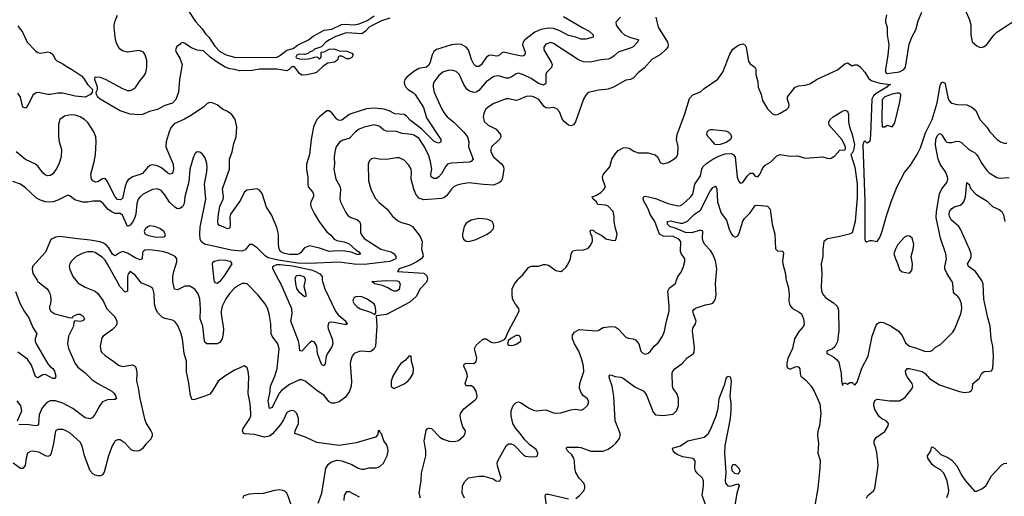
# Model space of a CAD drawing. Header units: inches. Extents: x 2001573 to 2220545, y 644482 to 846830.
# Tile 579 of 656: x 2129244 to 2137150, y 808265 to 812091. Entities that reach past the tile are written whole.
import ezdxf

# ---------------------------------------------------------------- set-up
doc = ezdxf.new("R2010")
doc.units = ezdxf.units.IN
doc.header["$MEASUREMENT"] = 0
for name, color, linetype in [('C1820', 7, 'Continuous'), ('C1821', 7, 'Continuous'), ('C1830', 7, 'Continuous'), ('C1831', 7, 'Continuous')]:
    doc.layers.add(name, color=color, linetype=linetype)

msp = doc.modelspace()

# ---------------------------------------------------------------- linework, layer by layer
at = {"layer": 'C1820', "color": 5}
for points, elevation in [([(2129384, 810000), (2129390.3, 809990), (2129463.7, 809930), (2129477.4, 809910), (2129487.2, 809887.2), (2129494, 809850), (2129491.5, 809808.5), (2129483.1, 809790), (2129483.1, 809770), (2129492.7, 809750), (2129526.8, 809730), (2129650, 809697.6), (2129670, 809701), (2129674.5, 809710), (2129710, 809726.3), (2129730, 809726.3), (2129753.1, 809710), (2129764.4, 809690), (2129750, 809674), (2129728.4, 809668.5), (2129687.5, 809672.5), (2129678, 809662), (2129676.5, 809630), (2129634.9, 809550), (2129629, 809490), (2129635.8, 809450), (2129690, 809330.4), (2129710, 809300.3), (2129770, 809255.6), (2129823.6, 809203.6), (2129870.3, 809170), (2129983.7, 809110), (2130000, 809091.8)], 360), ([(2129693.8, 810000), (2129710, 809979.3), (2129770, 809942.4), (2129850, 809910.4), (2129870, 809893), (2129912.8, 809832.8), (2129944, 809770), (2130000, 809713.2)], 380), ([(2129211.3, 809910), (2129246.7, 809810), (2129278.6, 809750), (2129316.5, 809696.5), (2129350, 809619.6), (2129380.4, 809570), (2129369.1, 809530), (2129369.3, 809510), (2129376.8, 809490), (2129469.2, 809329.2), (2129487.5, 809307.5), (2129510.1, 809290.1), (2129523.2, 809270), (2129534.2, 809230), (2129528.5, 809211.5), (2129510, 809211.1), (2129450, 809242), (2129430, 809239.2), (2129390, 809216.3), (2129370, 809227.8), (2129338.3, 809318.3), (2129306.7, 809366.7), (2129230, 809422.8)], 340), ([(2130000, 809614), (2129990, 809603.1), (2129913.4, 809550), (2129904.2, 809535.8), (2129889.2, 809470.8), (2129895.3, 809435.3), (2129901.8, 809421.8), (2129930, 809394), (2129992.9, 809352.9), (2130000, 809347.1)], 380), ([(2129227.4, 808870), (2129260.5, 808950), (2129252.7, 808990), (2129224.1, 809030)], 360), ([(2130000, 809041.7), (2129950, 809040.4), (2129910, 809022.6), (2129887.2, 808992.8), (2129843.9, 808916.1), (2129825.1, 808894.9), (2129810, 808887), (2129770, 808895.5), (2129669.7, 808970), (2129590, 809012.7), (2129530, 809032), (2129489.4, 809030.6), (2129462.6, 809017.4), (2129425, 808975), (2129401.3, 808918.7), (2129395.2, 808844.8), (2129386.5, 808833.5), (2129370, 808829.8), (2129302.1, 808842.1), (2129237.4, 808837.4)], 360), ([(2130000, 808692.2), (2129987, 808670), (2129958, 808590), (2129921.8, 808458.2), (2129910, 808438.4), (2129891.7, 808428.3), (2129870, 808428), (2129850, 808434), (2129830, 808445.3), (2129810, 808469.7), (2129763.7, 808590), (2129745.7, 808670), (2129730, 808698.3), (2129650, 808771.2), (2129612.6, 808792.6), (2129590, 808799.8), (2129550, 808801.7), (2129530.3, 808789.8), (2129516, 808690), (2129496.1, 808610), (2129487.3, 808592.7), (2129470, 808585.3), (2129450, 808590.9), (2129398.6, 808618.6), (2129350, 808626.2), (2129330, 808625.1), (2129307.3, 808610), (2129295.5, 808570), (2129287.6, 808512.4), (2129270, 808486.8), (2129250, 808488), (2129190.4, 808530.4)], 380)]:
    msp.add_lwpolyline(points, dxfattribs=dict(at, elevation=elevation))
at = {"layer": 'C1821', "color": 5}
for points, elevation in [([(2129230, 812042.8), (2129266, 811990), (2129304.9, 811910), (2129370, 811842), (2129390, 811828.8), (2129410, 811822.6), (2129470, 811833.7), (2129490, 811828.5), (2129510, 811810.4), (2129531.1, 811771.1), (2129541.5, 811761.5), (2129590, 811737.2), (2129616.5, 811716.5), (2129668.8, 811688.8), (2129741, 811641), (2129759.3, 811619.3), (2129787.8, 811570), (2129829.6, 811530), (2129827.1, 811510), (2129811.6, 811490), (2129770, 811469.9), (2129690, 811476.5), (2129590, 811501.9), (2129550, 811501.7), (2129492.4, 811490), (2129470, 811489.7), (2129393.5, 811506.5), (2129375.5, 811504.5), (2129350, 811484), (2129310, 811403.1), (2129290, 811379.8), (2129270, 811389.7), (2129251.1, 811470), (2129230, 811499.8)], 280), ([(2130000, 811389), (2129890, 811452), (2129871.4, 811470), (2129861.4, 811490), (2129858, 811510), (2129867.4, 811530), (2129869.8, 811550), (2129847.6, 811610), (2129850, 811632.2), (2129890, 811628.9), (2129930, 811614.3), (2130000, 811575.7)], 280), ([(2130000, 810688.5), (2129950, 810792.3), (2129930, 810816.4), (2129910, 810813.1), (2129870.9, 810789.1), (2129853.3, 810786.7), (2129830, 810796.8), (2129819.8, 810810), (2129814.3, 810850), (2129841.6, 810950), (2129851.5, 811008.5), (2129857.6, 811110), (2129855, 811150), (2129839.2, 811190), (2129790, 811266.9), (2129765.2, 811290), (2129730, 811311.6), (2129690, 811325), (2129650, 811328.3), (2129603.3, 811316.7), (2129565.2, 811290), (2129556.1, 811250), (2129556.1, 811150), (2129561.7, 811110), (2129580.8, 811050), (2129577.9, 810990), (2129561.3, 810938.7), (2129541.3, 810898.7), (2129510, 810854.3), (2129490, 810841), (2129470, 810837.7), (2129450, 810844), (2129430, 810862.6), (2129391.9, 810911.9), (2129370.5, 810930.5), (2129290, 810969.8), (2129216.3, 811030)], 320), ([(2130000, 810539.7), (2129985.4, 810545.4), (2129952.8, 810570), (2129915.1, 810615.1), (2129890, 810634.9), (2129830, 810634.8), (2129790, 810625), (2129750, 810627.3), (2129685.6, 810645.6), (2129650, 810675.1), (2129630, 810682.6), (2129550, 810642.3), (2129511.3, 810628.7), (2129485.4, 810625.4), (2129450, 810629.8), (2129410, 810641.2), (2129378.7, 810658.7), (2129290, 810742.3), (2129250, 810769.7), (2129190, 810791.1)], 340), ([(2130000, 810201.4), (2129990, 810208.8), (2129959, 810259), (2129939.9, 810279.9), (2129917.1, 810297.1), (2129890, 810306.7), (2129810, 810322.3), (2129686.2, 810333.8), (2129570, 810350.6), (2129530, 810344.7), (2129493.9, 810326.1), (2129450, 810224.7), (2129347.9, 810110), (2129343.2, 810090), (2129350, 810054), (2129384, 810000)], 360), ([(2130000, 810036.7), (2129950, 810127), (2129930, 810159.8), (2129910, 810181.7), (2129850, 810222), (2129830, 810228.2), (2129790, 810228.2), (2129750, 810215.4), (2129697.1, 810190), (2129657.6, 810150), (2129645.7, 810130), (2129641.1, 810110), (2129645.7, 810085.7), (2129670.4, 810030), (2129693.8, 810000)], 380)]:
    msp.add_lwpolyline(points, dxfattribs=dict(at, elevation=elevation))
at = {"layer": 'C1830', "color": 5}
for points, elevation in [([(2130109.8, 810000), (2130108.8, 809911.2), (2130090, 809902.4), (2130048.8, 809948.8), (2130020.4, 810000)], 380), ([(2131640.5, 808210), (2131669.7, 808290), (2131702.2, 808490), (2131720, 808520), (2131741.5, 808538.5), (2131790, 808553.7), (2131830, 808550.4), (2131910, 808519.3), (2131961, 808490), (2131990, 808482.4), (2132010, 808483.1), (2132050, 808494), (2132110, 808494.6), (2132136.2, 808503.8), (2132164.2, 808530), (2132195.8, 808590), (2132202.4, 808630), (2132200.7, 808650), (2132190, 808682), (2132169, 808710), (2132150, 808766), (2132138, 808778), (2132133.2, 808793.2), (2132122, 808790), (2132119.6, 808760.4), (2132101, 808739), (2131946.4, 808693.6), (2131810, 808671.8), (2131630, 808697.3), (2131539.9, 808739.9), (2131452.7, 808770), (2131455.1, 808790), (2131483, 808850), (2131483.6, 808890), (2131469.4, 808930), (2131450, 808949.4), (2131430, 808953.6), (2131410, 808949.4), (2131390, 808937), (2131362.6, 808877.4), (2131338.7, 808841.3), (2131273.7, 808766.3), (2131250, 808746.6), (2131210, 808738.7), (2131130, 808760.3), (2131050, 808765.8), (2131040.5, 808770), (2131033.6, 808790), (2131037.3, 808810), (2131090.8, 808890), (2131099.3, 808910), (2131100.9, 808930), (2131094.2, 809010), (2131077.2, 809090), (2131083.3, 809223.3), (2131078, 809270), (2131070, 809295.3), (2131050, 809313.2), (2130970, 809276.2), (2130890.6, 809230), (2130837.1, 809190), (2130790, 809109.5), (2130770, 809084.7), (2130731.8, 809068.2), (2130650, 809042), (2130630, 809039.5), (2130614.2, 809074.2), (2130600.3, 809190), (2130584, 809264), (2130582.2, 809350), (2130565.3, 809410), (2130550.8, 809530), (2130536.9, 809576.9), (2130514.8, 809634.8), (2130490, 809667.3), (2130470, 809678.7), (2130410, 809690.9), (2130390, 809700.9), (2130350, 809741.1), (2130335.7, 809770), (2130326.4, 809806.4), (2130324.5, 809890), (2130311.8, 809931.8), (2130289.8, 809949.8), (2130219.5, 809979.5), (2130202.9, 810000)], 380), ([(2132515.8, 810000), (2132510, 809983.2), (2132460.7, 809930), (2132428.4, 809870), (2132376.6, 809823.4), (2132190, 809723.9), (2132105.4, 809714.6), (2132112, 809632), (2132100.7, 809470), (2132091.5, 809448.5), (2132070, 809429.8), (2132050, 809424.5), (2131990, 809430.9), (2131970, 809428.3), (2131930.6, 809410), (2131914.9, 809390), (2131902.3, 809357.7), (2131897.4, 809330), (2131908.6, 809190), (2131905.9, 809150), (2131891.6, 809108.4), (2131858.8, 809061.2), (2131810, 809022.5), (2131772.5, 809012.5), (2131750, 809012.9), (2131730, 809024), (2131690, 809073.7), (2131630, 809113.3), (2131535.8, 809190), (2131510, 809199.3), (2131490, 809198.9), (2131410, 809163), (2131345.5, 809114.5), (2131327.3, 809092.7), (2131270, 808976.9), (2131250, 808969.5), (2131239.2, 809030), (2131251.6, 809090), (2131257.9, 809150), (2131293.1, 809230), (2131312.2, 809290), (2131328.5, 809448.5), (2131317.7, 809490), (2131271.2, 809550), (2131264.4, 809570), (2131259.2, 809650), (2131247.4, 809730), (2131234.1, 809774.1), (2131213, 809813), (2131159.6, 809879.6), (2131070, 809969.6), (2131050, 809974.3), (2131030, 809972.6), (2131001.8, 809958.2), (2130970, 809935.1), (2130930, 809895.3), (2130898.3, 809850), (2130869.5, 809790), (2130861.1, 809750), (2130862.1, 809730), (2130881.4, 809610), (2130878.9, 809570), (2130870, 809529.6), (2130850, 809498.9), (2130830, 809489.7), (2130747.6, 809487.6), (2130730, 809501.2), (2130726.9, 809510), (2130715.3, 809630), (2130692.7, 809690), (2130695.8, 809770), (2130690.9, 809850), (2130676.5, 809890), (2130650, 809926.6), (2130610, 809950.9), (2130570, 809950.9), (2130510, 809922.7), (2130487.4, 809927.4), (2130475.1, 809975.1), (2130474.2, 810000)], 360), ([(2130857.9, 810000), (2130850, 809989.7), (2130830, 809971.8), (2130817.2, 809977.2), (2130808, 809988), (2130806.7, 810000)], 340), ([(2131673.9, 810000), (2131674.7, 809990), (2131693, 809930), (2131779.2, 809750), (2131801.3, 809721.3), (2131861.7, 809670), (2131862.8, 809662.7), (2131874.4, 809650), (2131870, 809645.1), (2131854.8, 809645.2), (2131750, 809662.5), (2131730, 809660.5), (2131724.8, 809655.2), (2131718.5, 809630), (2131721.9, 809610), (2131753.8, 809530), (2131758, 809490), (2131750, 809463.5), (2131719.9, 809420.1), (2131705.6, 809390), (2131697.3, 809330), (2131690, 809312.3), (2131670, 809320.7), (2131664.4, 809330), (2131636.2, 809410), (2131630.6, 809470.6), (2131610, 809501.3), (2131590, 809509.7), (2131570, 809496.3), (2131510, 809429.6), (2131492.3, 809432.3), (2131487.3, 809490), (2131481.5, 809510), (2131420.5, 809670), (2131430.5, 809730), (2131429.8, 809770.2), (2131337.7, 809977.7), (2131325.4, 810000)], 340), ([(2131535, 810000), (2131525.4, 809950), (2131540.3, 809890), (2131541, 809870), (2131530, 809865.1), (2131490, 809901.1), (2131470, 809933.6), (2131460.2, 809970), (2131457.9, 810000)], 320), ([(2132462.7, 808250), (2132452.3, 808290), (2132467, 808393), (2132469.7, 808450), (2132505.7, 808590), (2132505.7, 808630), (2132492.6, 808710), (2132507.6, 808792.4), (2132514.8, 808805.2), (2132527.8, 808812.2), (2132550, 808808), (2132618.9, 808738.9), (2132644.5, 808724.5), (2132691.8, 808708.2), (2132734.6, 808705.4), (2132767.2, 808712.8), (2132811.6, 808750), (2132820.7, 808770), (2132822.9, 808790), (2132803.4, 808823.4), (2132787.9, 808867.9), (2132781.5, 808910), (2132784.1, 808930), (2132810, 808967.7), (2132901.4, 809038.6), (2132911.8, 809050), (2132918, 809070), (2132910, 809109.2), (2132890, 809138.7), (2132870, 809151.1), (2132831.7, 809151.7), (2132822.5, 809162.5), (2132820.5, 809170), (2132838.8, 809230), (2132835.6, 809255.6), (2132809.7, 809310), (2132813.8, 809326.2), (2132830, 809333.7), (2132890, 809330.4), (2132910, 809346), (2132914.2, 809374.1), (2132896, 809450), (2132910, 809478.8), (2132958.3, 809521.7), (2132970, 809528), (2132990, 809528.2), (2133030, 809501.6), (2133050, 809495.8), (2133094.9, 809505.1), (2133136.2, 809523.8), (2133145.8, 809534.2), (2133169.8, 809590.2), (2133253.8, 809750), (2133251.6, 809771.6), (2133225.9, 809805.9), (2133201.5, 809850), (2133197.2, 809890), (2133199.7, 809930), (2133218, 809970), (2133240.4, 810000)], 360), ([(2132816.2, 808250), (2132796.4, 808290), (2132799.2, 808350), (2132817.3, 808382.7), (2132847.9, 808412.1), (2132930, 808425.8), (2132970, 808426.5), (2133046.3, 808406.3), (2133070, 808388.5), (2133090, 808386), (2133099, 808390), (2133111.2, 808410), (2133079.7, 808510), (2133077.4, 808530), (2133084.2, 808550), (2133149.6, 808670.4), (2133170, 808687.3), (2133190, 808686), (2133214.9, 808674.9), (2133290, 808598), (2133306.7, 808586.7), (2133350, 808582.4), (2133390, 808584), (2133402, 808590), (2133403.7, 808610), (2133390, 808639.3), (2133339.3, 808679.3), (2133299.3, 808719.3), (2133263.5, 808770), (2133226.6, 808810), (2133204.7, 808850), (2133189.7, 808910), (2133189.7, 808950), (2133206.3, 808993.7), (2133230, 809017.3), (2133250, 809022), (2133270, 809015.5), (2133330, 808975.8), (2133370, 808955.3), (2133392.1, 808952.1), (2133470, 808959.6), (2133530, 808934.9), (2133550, 808931.8), (2133590, 808934.9), (2133670, 808958), (2133710, 808963), (2133750, 808957.3), (2133770, 808964), (2133801.2, 808990), (2133812.3, 809010), (2133812.7, 809030), (2133801.2, 809050), (2133771.3, 809071.3), (2133755.1, 809090), (2133739.6, 809130), (2133743, 809170), (2133772.9, 809267.1), (2133771.8, 809310), (2133756.5, 809370), (2133733.9, 809430), (2133699.9, 809490), (2133683.1, 809530), (2133682.9, 809557.1), (2133697.7, 809582.3), (2133737.2, 809602.8), (2133870, 809594), (2133890, 809597.1), (2133930, 809618.7), (2133990, 809628.9), (2134025, 809624.9), (2134050.4, 809610), (2134110, 809542), (2134130, 809534.3), (2134170, 809529.1), (2134190, 809520.3), (2134216, 809490), (2134230.5, 809430), (2134250, 809410.5), (2134270, 809406.7), (2134290, 809414.9), (2134309.4, 809430), (2134339.5, 809470), (2134370, 809498), (2134406.6, 809550), (2134422.7, 809590), (2134436.8, 809670), (2134459.1, 809750), (2134459.7, 809790), (2134449.7, 809910.3), (2134462.4, 809937.6), (2134510, 809974), (2134519.1, 810000)], 340), ([(2133710, 808247.2), (2133739.5, 808270), (2133774, 808310), (2133782.9, 808330), (2133781.6, 808350), (2133773.3, 808370), (2133736.9, 808410), (2133710, 808456), (2133700.9, 808490), (2133699.1, 808550), (2133694.3, 808570), (2133677.1, 808597.1), (2133642, 808630), (2133632.3, 808650), (2133641.4, 808658.6), (2133730, 808658.9), (2133750, 808656), (2133830, 808628.1), (2133930, 808626.2), (2133970, 808642.4), (2134007.8, 808670), (2134030, 808690.4), (2134060.4, 808730), (2134066.2, 808750), (2134064.5, 808770), (2134026.6, 808870), (2134014.5, 809070), (2134001.8, 809150), (2133979.7, 809210), (2133978, 809230), (2133983, 809237), (2133990, 809239.3), (2134026, 809226), (2134070, 809220.2), (2134090, 809212.6), (2134184.7, 809144.7), (2134255.3, 809110), (2134278, 809078), (2134330, 808941), (2134350, 808918.8), (2134410, 808913), (2134470, 808920.3), (2134490, 808924.9), (2134517.4, 808950), (2134533.6, 808990), (2134532.8, 809050), (2134519.8, 809090), (2134491, 809130), (2134485.6, 809145.6), (2134484.6, 809255.4), (2134489.9, 809270.1), (2134508.2, 809290), (2134563, 809330), (2134604.8, 809375.2), (2134652.3, 809407.7), (2134659.7, 809420.3), (2134662, 809458), (2134647.2, 809592.8), (2134650, 809614), (2134671.8, 809650), (2134676.9, 809670), (2134653.3, 809730), (2134649.8, 809750.2), (2134656.3, 809763.7), (2134670, 809774.2), (2134750, 809802.7), (2134794, 809810), (2134810, 809816.4), (2134821.3, 809830), (2134830, 809850.8), (2134835.5, 809884.5), (2134830.9, 809970), (2134833.4, 810000)], 320), ([(2135398.1, 810000), (2135414, 809950), (2135421.7, 809890), (2135420.3, 809830), (2135424.6, 809810), (2135433.4, 809790), (2135450, 809772), (2135504, 809744), (2135521.6, 809730), (2135537, 809690), (2135543.1, 809650), (2135538.7, 809630), (2135497.3, 809582.7), (2135465, 809530), (2135448.8, 809450), (2135412.1, 809370), (2135403.9, 809330), (2135405, 809310), (2135410, 809296.3), (2135430, 809285.7), (2135470, 809304.4), (2135490, 809306.8), (2135501, 809301), (2135507.7, 809287.7), (2135510.7, 809250), (2135517.3, 809230), (2135557.4, 809197.4), (2135600.7, 809150), (2135624.9, 809110), (2135668.3, 809008.3), (2135676.3, 808930), (2135665.5, 808830), (2135652.7, 808787.3), (2135650.4, 808750), (2135657.6, 808690), (2135654, 808610), (2135671.7, 808551.7), (2135670.2, 808490.2), (2135652.2, 808330), (2135628.7, 808190)], 320), ([(2135682.3, 810000), (2135679.6, 809950), (2135683.7, 809910), (2135698.2, 809878.2), (2135718.2, 809858.2), (2135777.6, 809817.6), (2135807.4, 809790), (2135816.1, 809770), (2135818.5, 809750), (2135822, 809598), (2135810, 809508), (2135790, 809464), (2135770, 809449.2), (2135724.7, 809430), (2135724, 809410), (2135743.8, 809403.8), (2135781.6, 809381.6), (2135803.3, 809363.3), (2135820.5, 809340.5), (2135841.1, 809250), (2135842.8, 809190), (2135850, 809154), (2135858, 809170), (2135870, 809176), (2135890, 809164.7), (2135910, 809178), (2135930, 809178), (2135950, 809158), (2135970, 809181), (2136005.8, 809294.2), (2136056.9, 809390), (2136090, 809550.7), (2136122.5, 809637.5), (2136130, 809650.4), (2136141.5, 809658.5), (2136156.6, 809663.4), (2136179.6, 809659.6), (2136242, 809630), (2136301.6, 809590), (2136330, 809556.3), (2136355.8, 809495.8), (2136388.2, 809470), (2136437.1, 809457.1), (2136510, 809428.9), (2136550, 809427.7), (2136570, 809435.5), (2136599.1, 809460.9), (2136637, 809483), (2136737.2, 809582.8), (2136751.9, 809608.1), (2136800.7, 809730), (2136809.6, 809770), (2136806, 809810), (2136790, 809853.2), (2136776, 809870), (2136750, 809889.4), (2136742.7, 809902.7), (2136737.2, 809970), (2136731.1, 809990), (2136724.6, 810000)], 340), ([(2136044.7, 808250), (2136054, 808270), (2136101.3, 808310), (2136110, 808327.3), (2136136.4, 808510), (2136135.8, 808550), (2136127, 808613), (2136119.7, 808650), (2136105.1, 808690), (2136104.7, 808710), (2136122, 808738), (2136190, 808784.2), (2136217.4, 808830), (2136219.6, 808850), (2136215.5, 808855.5), (2136202, 808870), (2136167.7, 808887.7), (2136145.8, 808905.8), (2136110, 808962), (2136101.4, 808990), (2136102.2, 809010), (2136110, 809034), (2136130, 809044.9), (2136230, 809031), (2136308.3, 809031.7), (2136342, 809050), (2136356.6, 809063.4), (2136411.6, 809130), (2136416.9, 809150), (2136411.1, 809171.1), (2136370, 809225.1), (2136358.5, 809250), (2136355.8, 809270), (2136369.8, 809290.2), (2136390, 809290.2), (2136490, 809266.3), (2136516.1, 809250), (2136550.2, 809210.2), (2136630, 809160.2), (2136790, 809104.9), (2136830, 809098), (2136870, 809103.1), (2136886, 809114), (2136895.4, 809130), (2136897.6, 809170), (2136949.6, 809210), (2136970, 809254), (2136990, 809268), (2137031.5, 809268.5), (2137047.2, 809272.8), (2137058.4, 809290), (2137063.9, 809390), (2137058.8, 809470), (2137045, 809530), (2137036.2, 809630), (2137017.4, 809697.4), (2136986.9, 809846.9), (2136981.2, 809970), (2136970, 809998), (2136968.6, 810000)], 320), ([(2130000, 809713.2), (2130003.2, 809710), (2130016.5, 809690), (2130023.2, 809670), (2130023.2, 809650), (2130014.7, 809630), (2130000, 809614)], 380), ([(2130000, 809347.1), (2130036.9, 809316.9), (2130070, 809308), (2130150, 809319), (2130171.8, 809310), (2130180.2, 809290), (2130184.8, 809255.2), (2130180.8, 809190), (2130195.8, 809135.8), (2130208.5, 809050), (2130246.8, 808886.8), (2130259.3, 808850), (2130298.2, 808790), (2130307.1, 808770), (2130308.9, 808751.1), (2130297, 808723), (2130256.4, 808683.6), (2130230, 808647.3), (2130210, 808631.8), (2130190, 808628), (2130158, 808630), (2130138.6, 808638.6), (2130090, 808691.6), (2130050, 808717), (2130030, 808719.3), (2130010, 808709.2), (2130000, 808692.2)], 380), ([(2134752.4, 808192.4), (2134723.4, 808270), (2134734.5, 808350), (2134734.1, 808390), (2134726.2, 808410), (2134684.9, 808450), (2134670.8, 808470), (2134665.9, 808490), (2134667.6, 808547.6), (2134659.9, 808559.9), (2134648.6, 808568.6), (2134570, 808581.2), (2134530, 808597.3), (2134507.8, 808610), (2134490, 808629.8), (2134486.2, 808650), (2134550, 808670.2), (2134610, 808710.1), (2134739.6, 808740.4), (2134773.5, 808766.5), (2134794.6, 808805.4), (2134837.8, 808910), (2134851.9, 808970), (2134861.7, 809050), (2134906.3, 809166.3), (2134918, 809210), (2134930.5, 809230.5), (2134950, 809224), (2134957.2, 809190), (2134945.6, 809070), (2134955.1, 809015.1), (2134954.5, 808954.5), (2134950, 808889.5), (2134905.2, 808670), (2134903.5, 808610), (2134915.5, 808455.5), (2134909.5, 808390), (2134912.8, 808370), (2134930, 808350.2), (2134950, 808347.2), (2135010, 808366), (2135020.2, 808350), (2135002.5, 808290), (2134986.3, 808190)], 280), ([(2130000, 809091.8), (2130010, 809080.7), (2130020.7, 809050), (2130010, 809042), (2130000, 809041.7)], 360), ([(2136690, 808255.2), (2136701.3, 808290), (2136704, 808316), (2136692.2, 808390), (2136665.1, 808450), (2136638.3, 808478.3), (2136590, 808504.9), (2136570, 808521.4), (2136536.9, 808570), (2136534, 808590), (2136561.2, 808630), (2136564.5, 808655.5), (2136570, 808662.4), (2136590, 808652), (2136640.4, 808600.4), (2136697.1, 808577.1), (2136730, 808554.2), (2136770, 808508.7), (2136810, 808431.6), (2136838, 808390), (2136910, 808307), (2136930, 808306), (2136970, 808323.9), (2137002.2, 808350), (2137048.2, 808430), (2137130, 808516.3), (2137150, 808528.4), (2137170, 808531.1)], 280), ([(2131035.1, 808250), (2131046, 808270), (2131090, 808284.9), (2131150, 808290.4), (2131190, 808288.5), (2131293.5, 808313.5), (2131330, 808318.7), (2131354.3, 808314.3), (2131370, 808307.7), (2131388.7, 808288.7), (2131423.1, 808190)], 380), ([(2131850.6, 808230), (2131852.7, 808270), (2131870, 808303.7), (2131890, 808303.6), (2131970, 808259.8)], 360), ([(2133479.2, 808150), (2133463.7, 808270), (2133470, 808281), (2133490, 808283.1), (2133650, 808244.3)], 320)]:
    msp.add_lwpolyline(points, dxfattribs=dict(at, elevation=elevation))
for points, elevation in [([(2132250, 809911.6), (2132230, 809918.4), (2132199.1, 809939.1), (2132158.1, 809958.1), (2132093.2, 809970), (2132072.3, 809990), (2132190, 809997.7), (2132274.3, 809994.3), (2132289.4, 809989.4), (2132299.7, 809970), (2132290, 809925.7), (2132270, 809911.9)], 340), ([(2131950, 809869.7), (2131930, 809859.5), (2131923.1, 809850), (2131919.5, 809830), (2131928.9, 809810), (2131950, 809788.9), (2131979.1, 809770), (2132062, 809742), (2132090, 809726.8), (2132094.6, 809725.4), (2132103.1, 809736.9), (2132103.7, 809756.3), (2132098.9, 809790), (2132089.5, 809810), (2132030, 809851.1), (2131990, 809867.1)], 360), ([(2133250, 809556), (2133230, 809555.1), (2133188, 809532), (2133167.1, 809512.9), (2133161, 809490), (2133170, 809478), (2133190, 809474.8), (2133210, 809477.3), (2133230, 809486.8), (2133268.7, 809511.3), (2133269, 809530), (2133259, 809550)], 360), ([(2132370, 809389.2), (2132341.3, 809358.7), (2132304.9, 809330), (2132288.2, 809310), (2132240.7, 809230), (2132226, 809190), (2132226.4, 809146.4), (2132250, 809131.3), (2132290, 809148), (2132330, 809166.4), (2132359.5, 809190), (2132378.4, 809210), (2132402.7, 809250), (2132405.2, 809290), (2132391.3, 809350), (2132388.7, 809388.7)], 380), ([(2135010, 808443.2), (2134987.6, 808447.6), (2134966.2, 808470), (2134962, 808498), (2134970, 808521.1), (2134990, 808519.8), (2135019.2, 808490), (2135026, 808470), (2135018.8, 808450)], 280)]:
    msp.add_lwpolyline(points, close=True, dxfattribs=dict(at, elevation=elevation))
at = {"layer": 'C1831', "color": 5}
for points, elevation in [([(2130590, 812173.1), (2130655.4, 812075.4), (2130710, 812017.4), (2130737.1, 811977.1), (2130762.4, 811950), (2130810, 811878.7), (2130850, 811836.5), (2130900.7, 811810), (2130970, 811789.4), (2131290, 811787.7), (2131310, 811790.1), (2131330, 811800.1), (2131390, 811845), (2131439.4, 811860.6), (2131473.8, 811886.2), (2131563, 811930), (2131600.7, 811959.3), (2131690, 812005.8), (2131750, 812016.1), (2131827.2, 812052.8), (2131850, 812056.1), (2131930, 812050.2), (2131970, 812057.7), (2132035.3, 812084.7), (2132090, 812121.3)], 280), ([(2130000, 811575.7), (2130070, 811537.2), (2130110, 811523.6), (2130130, 811523.6), (2130150, 811530.3), (2130172.6, 811547.4), (2130210, 811601.6), (2130242, 811638), (2130255.8, 811664.2), (2130265.7, 811710), (2130264.2, 811764.2), (2130251.3, 811810), (2130238, 811830), (2130204, 811844), (2130110, 811830.8), (2130070, 811840.8), (2130050, 811853.5), (2130036.8, 811870), (2130019.4, 811910), (2130010.9, 811950.9), (2130003.7, 812030), (2130003.1, 812050), (2130010, 812080.7), (2130030, 812126.8)], 280), ([(2133610, 812116.8), (2133764.8, 812024.8), (2133817.9, 811997.9), (2133848.7, 811970), (2133848.3, 811951.7), (2133790, 811933.6), (2133750, 811934), (2133710, 811949.9), (2133650, 811964.9), (2133581.6, 812001.5), (2133530, 812020.3), (2133490, 812023.3), (2133427.5, 812012.5), (2133379.7, 811990), (2133299.5, 811930), (2133285.6, 811914.4), (2133281.3, 811890), (2133301.6, 811830), (2133300.8, 811810), (2133290, 811799.8), (2133270, 811798), (2133130, 811829.8), (2133115.9, 811824.1), (2133090, 811800.3), (2133070, 811797.3), (2133030, 811805.8), (2133010, 811803.1), (2132990, 811786.2), (2132950, 811729.8), (2132930, 811715.1), (2132910, 811716.1), (2132890, 811735.1), (2132872.7, 811770), (2132848.5, 811848.5), (2132829.7, 811870), (2132792.8, 811892.8), (2132754.7, 811894.7), (2132710, 811888), (2132590, 811852.4), (2132570, 811835.3), (2132555, 811810), (2132541.3, 811750), (2132530, 811726.6), (2132510, 811709.9), (2132450, 811698.2), (2132410, 811676), (2132351.6, 811630), (2132336.6, 811610), (2132330.7, 811590), (2132333.3, 811570), (2132344.5, 811550), (2132363.7, 811530), (2132405, 811505), (2132420.8, 811490), (2132486, 811386), (2132510, 811303.8), (2132624.4, 811130), (2132626.4, 811110), (2132610, 811099.8), (2132590, 811104.2), (2132570, 811115.7), (2132473, 811213), (2132382.1, 811282), (2132350, 811317.2), (2132330.8, 811330), (2132255.2, 811335.2), (2132210, 811358.4), (2132170, 811371.7), (2132090, 811380.7), (2132030, 811376.2), (2131910, 811338.8), (2131890, 811329.4), (2131830, 811285.5), (2131810, 811282.2), (2131790, 811292), (2131750, 811342.4), (2131730, 811358.7), (2131710, 811359.2), (2131650, 811312.1), (2131629.2, 811290.8), (2131604.1, 811230), (2131584.6, 811130), (2131570.1, 811009.9), (2131545.9, 810930), (2131546.8, 810886.8), (2131558.8, 810830), (2131557.2, 810770), (2131561.3, 810750), (2131593.8, 810710), (2131603.6, 810690), (2131601.8, 810670), (2131582.3, 810630), (2131579.3, 810610), (2131582.5, 810590), (2131610, 810531.7), (2131650, 810466.7), (2131709.2, 810389.2), (2131742.3, 810362.3), (2131768.4, 810330), (2131790, 810318.8), (2131850, 810307.8), (2131890, 810291.1), (2131942.9, 810242.8), (2131964.2, 810230), (2131979.3, 810210), (2131970, 810205.1), (2131953.7, 810206.3), (2131905, 810225), (2131853.5, 810233.5), (2131794.5, 810234.5), (2131730, 810229.1), (2131650, 810256), (2131570, 810275.2), (2131530, 810258.7), (2131499.7, 810220.3), (2131489.1, 810210.9), (2131473.8, 810206.2), (2131410, 810206), (2131370, 810213.9), (2131345, 810225), (2131337.5, 810230), (2131327.2, 810250), (2131322.4, 810290), (2131323.2, 810370), (2131310, 810422.6), (2131264.8, 810524.8), (2131225.7, 810585.7), (2131190, 810695.6), (2131170, 810722.9), (2131150, 810733), (2131070, 810723.1), (2131047.8, 810710), (2131017.4, 810642.6), (2130937.7, 810530), (2130930.8, 810509.2), (2130934.8, 810450), (2130930, 810418), (2130910, 810411.2), (2130890, 810423.8), (2130842.4, 810442.4), (2130836.8, 810450), (2130835.4, 810470), (2130840.2, 810530), (2130851.5, 810590), (2130877.1, 810650), (2130880.2, 810670), (2130873.7, 810730), (2130877.3, 810750), (2130928.1, 810890), (2130929.3, 810970), (2130949.9, 811030), (2130962.2, 811097.8), (2130981.5, 811150), (2130988.5, 811230), (2130974.7, 811290), (2130948.5, 811328.5), (2130913.1, 811353.1), (2130873.1, 811373.1), (2130830, 811407.3), (2130790, 811424.5), (2130770, 811426.6), (2130750, 811418), (2130719.3, 811390), (2130619.1, 811320.9), (2130568, 811292), (2130484.6, 811255.4), (2130457.7, 811222.3), (2130443.5, 811190), (2130420.2, 811110), (2130416, 811070), (2130476.8, 810930), (2130479.4, 810890), (2130470, 810856.2), (2130450, 810851.1), (2130430, 810861.8), (2130381.2, 810901.2), (2130350, 810918.2), (2130310, 810925.3), (2130290, 810919.8), (2130270, 810904.8), (2130230, 810857.4), (2130210, 810847.3), (2130150, 810829.8), (2130115.7, 810804.3), (2130105, 810790), (2130090, 810753.6), (2130070, 810656.2), (2130050, 810644.1), (2130030, 810646.6), (2130010, 810667.8), (2130000, 810688.5)], 320), ([(2134068.9, 812110), (2134032, 812070), (2134033.1, 812050), (2134043.2, 812030), (2134075.6, 811990), (2134101.1, 811970), (2134150, 811947), (2134210, 811932.6), (2134212.6, 811930), (2134203.6, 811910), (2134170, 811874.3), (2134155.3, 811864.7), (2134048.5, 811831.5), (2134018.7, 811801.3), (2133990, 811782.6), (2133970, 811774.3), (2133910, 811767.8), (2133828.8, 811748.8), (2133770, 811753.6), (2133730, 811767.8), (2133530, 811901), (2133510, 811906.9), (2133470, 811895.1), (2133452, 811870), (2133453.1, 811850), (2133511, 811750), (2133518.4, 811730), (2133513.9, 811706.1), (2133474.1, 811665.9), (2133469.4, 811650), (2133469.2, 811590), (2133465.1, 811574.9), (2133450, 811565), (2133410, 811579.1), (2133350, 811617.7), (2133290, 811649.1), (2133250, 811662.4), (2133230, 811656.8), (2133191.7, 811628.3), (2133170, 811620.3), (2133150, 811621.5), (2133090, 811639.4), (2133050, 811635.3), (2132990, 811592.2), (2132930, 811521.2), (2132910, 811508.2), (2132890, 811505.8), (2132856.4, 811516.4), (2132833.7, 811533.7), (2132811.4, 811570), (2132772.7, 811652.7), (2132750, 811675.1), (2132722.8, 811682.8), (2132690, 811684.8), (2132642.6, 811670), (2132610, 811643.9), (2132570.2, 811590), (2132562.8, 811570), (2132562.8, 811550), (2132572.6, 811510), (2132630, 811377), (2132650, 811344.9), (2132677.8, 811310), (2132728.9, 811268.9), (2132807.2, 811190), (2132839.2, 811150), (2132850.2, 811110), (2132848.4, 811070), (2132886.4, 810970), (2132870, 810951.8), (2132852.9, 810947.1), (2132710, 810938.2), (2132680.3, 810930), (2132665.1, 810914.9), (2132630, 810852.9), (2132610, 810828.8), (2132590, 810816.8), (2132570, 810816.4), (2132548.6, 810830), (2132546, 810850), (2132553.3, 810890), (2132542.9, 810950), (2132530, 810998.9), (2132495.2, 811070), (2132450, 811139), (2132410, 811164.2), (2132390, 811169.8), (2132316.2, 811176.2), (2132270, 811193.6), (2132190, 811196.1), (2132165.5, 811205.5), (2132130, 811236.3), (2132090, 811245.7), (2132010, 811228.6), (2131970, 811210.9), (2131940.3, 811190), (2131890, 811138.3), (2131837.4, 811122.6), (2131811.3, 811108.7), (2131784.9, 811070), (2131777.2, 811042.8), (2131769, 810990), (2131772.9, 810930), (2131766.5, 810890), (2131781.3, 810810), (2131814.4, 810754.4), (2131821.2, 810730), (2131813.4, 810650), (2131819.5, 810630), (2131862.7, 810542.7), (2131879, 810519), (2131902.8, 810502.8), (2131950, 810487.2), (2131972.9, 810470), (2131981.8, 810450), (2131980.9, 810380.9), (2131990, 810360.4), (2132010, 810334.9), (2132144.4, 810250), (2132227.2, 810227.2), (2132250.1, 810210.1), (2132265.3, 810190), (2132264.6, 810170), (2132216.5, 810150), (2132010, 810124.6), (2131929, 810129), (2131810, 810145.4), (2131566.1, 810133.9), (2131477.2, 810137.2), (2131320, 810160), (2131240.2, 810180.2), (2131215.9, 810195.9), (2131150, 810259.5), (2131110, 810287), (2131090, 810286.6), (2131055.5, 810244.5), (2131027.9, 810232.1), (2130942, 810242), (2130727.8, 810290), (2130701.8, 810310), (2130694.2, 810330), (2130689.2, 810370.8), (2130694.1, 810425.9), (2130737.6, 810650), (2130728.5, 810771.5), (2130746.6, 810870), (2130749.7, 810910), (2130743, 810950), (2130730, 810985.2), (2130711.2, 811011.2), (2130690, 811026.6), (2130670, 811029.3), (2130658.8, 811021.2), (2130650, 811013.2), (2130637.7, 810982.3), (2130610.2, 810889.8), (2130602.7, 810790), (2130571.2, 810670), (2130564.2, 810615.8), (2130550.1, 810589.9), (2130530, 810576), (2130510, 810573.5), (2130490, 810584.8), (2130445.6, 810625.6), (2130410, 810685.7), (2130378.9, 810718.9), (2130350, 810732.9), (2130310, 810728.7), (2130234.9, 810690), (2130210, 810669.8), (2130195, 810650), (2130183.7, 810616.3), (2130176, 810530), (2130166.2, 810493.8), (2130150, 810465), (2130130, 810441.5), (2130110, 810429.7), (2130070, 810521.4), (2130050, 810534.5), (2130010, 810535.9), (2130000, 810539.7)], 340), ([(2132216.1, 812103.9), (2132150, 812082.8), (2132070, 812042.3), (2132049.6, 812030.4), (2132021.2, 811998.8), (2131990, 811978.3), (2131870, 811984.8), (2131850, 811981), (2131769.5, 811950.5), (2131731.8, 811930), (2131701.7, 811910), (2131666.4, 811873.6), (2131610, 811854), (2131598.3, 811841.7), (2131571, 811830), (2131559.9, 811820.1), (2131530, 811812.4), (2131487, 811813), (2131470, 811806.6), (2131460.3, 811790), (2131464.1, 811784.1), (2131490, 811775.6), (2131530, 811772.7), (2131564, 811776), (2131596.4, 811783.6), (2131610, 811791.3), (2131632, 811792), (2131650, 811774), (2131666, 811790), (2131666, 811830), (2131690, 811832), (2131730, 811854.8), (2131770, 811856), (2131810, 811842), (2131870, 811838), (2131910, 811822), (2131922, 811810), (2131912, 811788), (2131890, 811778), (2131870, 811778), (2131830, 811798), (2131810, 811798), (2131802, 811790), (2131798, 811770), (2131790, 811762), (2131772, 811750), (2131718, 811742), (2131681.6, 811718.4), (2131630.8, 811670), (2131610, 811662), (2131548.4, 811648.4), (2131510, 811646), (2131490, 811658), (2131450, 811712), (2131430, 811712), (2131408.2, 811690), (2131390, 811679.1), (2131310, 811692.5), (2131170, 811692.4), (2131110, 811683.5), (2131010, 811680.3), (2130971.1, 811691.1), (2130930, 811696.3), (2130894.3, 811710), (2130830, 811748.9), (2130772, 811790), (2130720.7, 811840.7), (2130670, 811846.9), (2130624.4, 811864.4), (2130570, 811899.1), (2130550, 811906.6), (2130537.3, 811902.7), (2130527.3, 811890), (2130505.1, 811874.9), (2130494.6, 811850), (2130499, 811830), (2130530, 811782.6), (2130549.1, 811730), (2130526.5, 811610), (2130519.4, 811510), (2130497.5, 811450), (2130470, 811422.1), (2130410, 811402.2), (2130350, 811369.7), (2130285.3, 811354.7), (2130230, 811328.8), (2130206.3, 811326.3), (2130130, 811333.4), (2130050, 811360.3), (2130000, 811389)], 280), ([(2134352.2, 812110), (2134370.4, 812030), (2134444.6, 811910), (2134451.4, 811890), (2134447.2, 811870), (2134430, 811848), (2134388.5, 811811.5), (2134319.3, 811770), (2134259.3, 811700.7), (2134212.8, 811667.2), (2134170, 811620.9), (2134150, 811612), (2134110, 811605.1), (2134013.4, 811550), (2133970, 811534.2), (2133894.1, 811525.9), (2133810, 811506), (2133790, 811486), (2133770, 811453.2), (2133708.2, 811271.8), (2133690, 811246.4), (2133670, 811238.8), (2133650, 811244.1), (2133617.4, 811270), (2133602.6, 811290), (2133579.8, 811350), (2133556.5, 811376.5), (2133530, 811385.6), (2133490, 811379.9), (2133470, 811383.4), (2133455.2, 811395.2), (2133413.8, 811450), (2133370, 811471.8), (2133350, 811476.1), (2133310, 811475.1), (2133250, 811446.6), (2133230, 811443.1), (2133170, 811456.5), (2133150, 811455.1), (2133050, 811418.9), (2133004.9, 811390), (2132983.1, 811370), (2132970, 811339), (2132965.5, 811310), (2132974.6, 811274.6), (2133004.5, 811244.5), (2133070, 811212.1), (2133105.4, 811170), (2133107.5, 811150), (2133095.9, 811130), (2133050.3, 811090), (2133033.1, 811070), (2133026.3, 811050), (2133027.9, 811030), (2133049.1, 810990), (2133114.2, 810930), (2133128.6, 810908.6), (2133132.4, 810887.6), (2133117.8, 810810), (2133108.1, 810791.9), (2133096.5, 810783.5), (2133050, 810763.5), (2132967.1, 810767.1), (2132850, 810780.3), (2132786, 810770), (2132750, 810759.8), (2132730, 810748.4), (2132710, 810729.7), (2132670, 810677.3), (2132650, 810661.2), (2132630, 810655.4), (2132490, 810645), (2132450, 810659.3), (2132424, 810690), (2132407.6, 810730), (2132388.3, 810810), (2132390.7, 810870), (2132387.4, 810890), (2132370, 810924.2), (2132330, 810963.5), (2132290, 810982.6), (2132270, 810983.1), (2132189.7, 810969.7), (2132131.3, 810971.3), (2132090, 810979.3), (2132070, 810972.7), (2132050, 810954), (2132041.6, 810930), (2132043.9, 810796.1), (2132062.8, 810730), (2132098.6, 810658.6), (2132130, 810622.6), (2132195.3, 810570), (2132236, 810516), (2132278.9, 810478.9), (2132310, 810461.7), (2132370, 810447), (2132398.4, 810430), (2132459.5, 810350), (2132474.4, 810310), (2132470.4, 810250), (2132481.7, 810210), (2132482.8, 810190), (2132467.8, 810170), (2132432.9, 810147.1), (2132378.7, 810121.3), (2132290.6, 810090), (2132278, 810070), (2132490, 810054.9), (2132514.5, 810034.5), (2132519.3, 810010), (2132515.8, 810000)], 360), ([(2136203.2, 812130), (2136195.3, 812090), (2136196.3, 812070), (2136210.3, 812030.3), (2136210.3, 811970), (2136222.3, 811890), (2136215.2, 811804.8), (2136197.5, 811690), (2136197.6, 811670), (2136210, 811658.8), (2136310, 811673.1), (2136344.5, 811690), (2136356.7, 811710), (2136386.7, 811893.3), (2136410, 811954.9), (2136441.1, 812010), (2136458.6, 812081.4), (2136488.1, 812151.9)], 380), ([(2136834.9, 812170), (2136872, 812090), (2136882.4, 812050), (2136882.4, 811970), (2136893.2, 811913.2), (2136930, 811880.7), (2136950, 811870.8), (2136970, 811867.3), (2136990, 811874.8), (2137010, 811890.7), (2137069.6, 811970), (2137089.8, 811990.2), (2137296.5, 812123.5)], 380), ([(2133240.4, 810000), (2133247.8, 810010), (2133280.4, 810039.6), (2133330, 810102), (2133350, 810112.4), (2133410, 810112.7), (2133450, 810124.9), (2133470, 810126), (2133490, 810121.6), (2133550, 810076.4), (2133589.5, 810070.5), (2133602, 810078), (2133630, 810100.7), (2133647.3, 810130), (2133666.6, 810170), (2133673.2, 810210), (2133685.6, 810234.4), (2133710, 810241.6), (2133770, 810243.7), (2133790, 810248.4), (2133810, 810256.9), (2133825.6, 810274.4), (2133842.6, 810310), (2133844.4, 810330), (2133838.9, 810358.9), (2133829.7, 810370), (2133823.7, 810390), (2133830, 810404.7), (2133850, 810401), (2133866, 810386), (2133918, 810358), (2133950, 810330.7), (2134010, 810318), (2134030, 810322), (2134040.9, 810370), (2134025.8, 810425.8), (2134018.4, 810470), (2134018.4, 810510), (2134009.4, 810550), (2133970, 810593.3), (2133950, 810601.3), (2133887.5, 810607.5), (2133872, 810632), (2133848.7, 810650), (2133842, 810670), (2133870, 810679.1), (2133910, 810704.4), (2133933.5, 810726.5), (2133948.2, 810750), (2133925.3, 810805.3), (2133922.8, 810830), (2133931.7, 810850), (2133981.5, 810910), (2133998, 810970), (2134030, 811019.3), (2134050, 811041.3), (2134090, 811061.7), (2134110, 811064.6), (2134138.9, 811058.9), (2134175.3, 811035.2), (2134210, 811021.1), (2134290, 811021.2), (2134347.3, 811007.3), (2134367.5, 810987.5), (2134385.8, 810945.8), (2134410, 810933.8), (2134450, 810943.9), (2134496, 810970), (2134517.7, 810990), (2134528, 811010), (2134532, 811070), (2134518.3, 811130), (2134522.2, 811170), (2134584.5, 811335.5), (2134623, 811457), (2134650, 811487), (2134710, 811512.4), (2134741.1, 811538.9), (2134850, 811612.2), (2134890.6, 811670), (2134946.6, 811813.4), (2134970, 811853.1), (2135010, 811883.7), (2135030, 811892.4), (2135050, 811896.3), (2135070, 811886), (2135076.4, 811870), (2135095.5, 811755.5), (2135110, 811735.8), (2135148, 811710), (2135153.9, 811693.9), (2135155.8, 811650), (2135172, 811592), (2135175, 811550), (2135197.5, 811490), (2135210, 811441.7), (2135250, 811375.2), (2135290, 811336.2), (2135310, 811328.4), (2135330, 811330.2), (2135350, 811340.7), (2135400.5, 811370), (2135419.7, 811390), (2135423.5, 811410), (2135409.6, 811450), (2135409.5, 811470.5), (2135472, 811548), (2135501.3, 811558.7), (2135550, 811564.6), (2135590, 811575.6), (2135647.4, 811612.6), (2135810, 811688.8), (2135870, 811737.4), (2135890, 811743.7), (2135930, 811720.4), (2135950, 811728.7), (2135970, 811728.5), (2135990, 811714), (2136030.2, 811670.2), (2136061, 811621), (2136082.3, 811602.3), (2136150, 811581.5), (2136236, 811570), (2136217, 811563), (2136208.4, 811550), (2136122.1, 811497.9), (2136101, 811479), (2136086.2, 811453.8), (2136076.1, 811163.9), (2136070, 811112.3), (2136050, 811100.7), (2136030, 811118.4), (2136021.6, 811110), (2136013.7, 811086.3), (2136030.1, 810630.1), (2136029.4, 810329.4), (2136034.4, 810314.4), (2136047.3, 810307.3), (2136070, 810317.3), (2136090, 810318.8), (2136130, 810310.8), (2136150, 810342), (2136170, 810393), (2136204.1, 810515.9), (2136244.2, 810635.8), (2136288.9, 810751.1), (2136350, 810864), (2136397.1, 810922.9), (2136451.9, 811008.1), (2136477.1, 811062.9), (2136518.3, 811181.7), (2136570.6, 811290), (2136610, 811422.6), (2136636.6, 811563.4), (2136650, 811593.1), (2136670, 811585.3), (2136674.8, 811574.8), (2136695.7, 811470), (2136705.6, 811445.6), (2136717.7, 811430), (2136730, 811420.5), (2136770, 811408.8), (2136850, 811407), (2136890.6, 811390), (2136920.9, 811360.9), (2136954.6, 811290), (2137009.3, 811229.3), (2137033.7, 811190), (2137092.7, 811130), (2137118.8, 811110), (2137150, 811100.4), (2137170, 811100.4)], 360), ([(2134519.1, 810000), (2134529.7, 810030), (2134554.8, 810065.2), (2134574.7, 810110), (2134586, 810150), (2134584.2, 810170), (2134554.5, 810214.5), (2134550, 810228.7), (2134552.1, 810310), (2134535.8, 810330), (2134490, 810351.2), (2134410, 810352.2), (2134382.4, 810370), (2134344.6, 810470), (2134307.5, 810527.5), (2134291.4, 810571.4), (2134258.1, 810630), (2134249.9, 810650.1), (2134251.9, 810668.1), (2134270, 810673.4), (2134350, 810656.5), (2134450, 810614.8), (2134530, 810596.6), (2134550, 810599), (2134570, 810610.2), (2134630, 810665), (2134648.9, 810690), (2134664.2, 810770), (2134710, 810837.6), (2134720.8, 810890), (2134730.5, 810910), (2134761.2, 810938.8), (2134808.8, 810971.2), (2134862.8, 810997.2), (2134910, 811013.3), (2134955.9, 811015.9), (2134972, 811010), (2134989.1, 810990), (2135005.9, 810825.9), (2135016.5, 810796.5), (2135030, 810779.3), (2135050, 810783.1), (2135086.1, 810833.9), (2135110, 810857.6), (2135130, 810859), (2135150, 810835.8), (2135170, 810830.4), (2135190, 810852.4), (2135210, 810897.1), (2135230, 810924.4), (2135274.1, 810945.9), (2135323.1, 810996.9), (2135350, 811008.2), (2135430, 810995.3), (2135490, 810998.5), (2135550, 810980.5), (2135690, 810990.8), (2135730, 810978.8), (2135750, 810976), (2135760.2, 810979.8), (2135790, 810998), (2135830, 811044.7), (2135872.9, 811047.1), (2135874.2, 811065.8), (2135867, 811090), (2135845.1, 811130), (2135745.3, 811245.3), (2135741, 811270), (2135752.3, 811290), (2135775.7, 811310), (2135846.2, 811353.8), (2135870, 811363.8), (2135890, 811357.7), (2135899.4, 811330), (2135899.8, 811270), (2135906.4, 811230), (2135930, 811168.9), (2135947.7, 811090), (2135939.2, 811040.8), (2135930, 811019.3), (2135918.8, 811010), (2135950, 810906), (2135970, 810772), (2135970, 810666), (2135953.8, 810470), (2135930, 810381.2), (2135904.7, 810370), (2135830, 810350.8), (2135729.4, 810330.6), (2135700.4, 810310), (2135692.4, 810250), (2135692.4, 810190), (2135679.5, 810130), (2135684.9, 810050), (2135682.3, 810000)], 340), ([(2136724.6, 810000), (2136691.3, 810051.3), (2136674, 810090), (2136673.8, 810110), (2136686.4, 810170), (2136682.2, 810210), (2136637.5, 810337.5), (2136603.5, 810503.5), (2136604.7, 810550), (2136630, 810694), (2136648.2, 810731.8), (2136690, 810784.9), (2136697.7, 810810), (2136694.7, 810830), (2136679.2, 810870), (2136635.7, 810930), (2136619.9, 810970), (2136596.7, 811083.2), (2136600.2, 811130), (2136610, 811159.5), (2136630, 811177.6), (2136646.8, 811170), (2136679.2, 811119.2), (2136690, 811108.8), (2136703.9, 811103.9), (2136730, 811103.9), (2136770, 811115.2), (2136790, 811112.3), (2136810, 811101.8), (2136866.7, 811050), (2136910, 811024.8), (2136926, 811010), (2136941.6, 810990), (2136970, 810936), (2137010, 810881.1), (2137030, 810862.6), (2137090, 810825.3), (2137110, 810818), (2137190, 810824.4)], 340), ([(2134833.4, 810000), (2134841.2, 810090), (2134830, 810154), (2134810, 810208.3), (2134790, 810238), (2134744.9, 810284.9), (2134731.1, 810310), (2134726.1, 810333.9), (2134730, 810392.7), (2134710, 810401), (2134639.5, 810380.5), (2134590, 810383.1), (2134514.9, 810414.9), (2134465.3, 810430), (2134446.2, 810450), (2134446.3, 810470), (2134470, 810475.8), (2134550, 810457.3), (2134570, 810458.5), (2134606.2, 810473.8), (2134661.7, 810530), (2134710, 810561.1), (2134785, 810710), (2134810, 810744.4), (2134824, 810750), (2134830, 810758), (2134842.6, 810730), (2134846.9, 810630), (2134877.7, 810537.7), (2134920.6, 810480.6), (2134940.8, 810410), (2134959.2, 810370), (2134970, 810356.1), (2134990, 810344.8), (2135010, 810355.3), (2135019.7, 810370), (2135050, 810473.4), (2135063.9, 810496.1), (2135110, 810539.3), (2135150, 810598.7), (2135170, 810602.6), (2135250, 810594.7), (2135270, 810570.3), (2135287.5, 810450), (2135306.4, 810370), (2135312.6, 810252.6), (2135330, 810236.1), (2135371.6, 810231.6), (2135377.7, 810217.7), (2135370.4, 810150), (2135372.4, 810130), (2135393.4, 810050), (2135394.9, 810010), (2135398.1, 810000)], 320), ([(2136968.6, 810000), (2136917.8, 810070), (2136863.5, 810110), (2136855.8, 810130), (2136878.6, 810170), (2136884.2, 810190), (2136883.7, 810210), (2136870.8, 810250), (2136799.8, 810410), (2136786, 810430), (2136724.5, 810484.5), (2136711.1, 810510), (2136708.1, 810528.1), (2136711.3, 810550), (2136730, 810576.5), (2136750, 810588.4), (2136797.2, 810602.8), (2136810, 810610.3), (2136825.6, 810630), (2136837.5, 810670), (2136850, 810784.7), (2136870, 810764.7), (2136872.9, 810750), (2136884.9, 810730), (2136921.7, 810690), (2137013.3, 810633.2), (2137054.9, 810590), (2137110, 810566.9), (2137130, 810551.7), (2137143.9, 810523.9), (2137154.7, 810470)], 320), ([(2130474.2, 810000), (2130473.1, 810030), (2130480.9, 810070), (2130506.7, 810146.7), (2130506, 810170), (2130491.1, 810190), (2130477.2, 810197.2), (2130436.1, 810216.1), (2130389.6, 810229.6), (2130290, 810244.2), (2130250, 810241.2), (2130234.7, 810230), (2130230, 810218.4), (2130228.1, 810171.9), (2130210, 810162), (2130170, 810179.9), (2130110, 810216.9), (2130071.2, 810228.8), (2130050, 810221.5), (2130010, 810194), (2130000, 810201.4)], 360), ([(2130806.7, 810000), (2130791.9, 810128.1), (2130795.9, 810144.1), (2130806.9, 810153.1), (2130850, 810161.9), (2130899.6, 810159.6), (2130932.6, 810152.6), (2130947.2, 810130), (2130890, 810042), (2130857.9, 810000)], 340), ([(2131325.4, 810000), (2131275.4, 810090), (2131277, 810110), (2131284.1, 810115.9), (2131310, 810124.7), (2131334.2, 810125.8), (2131435.4, 810115.4), (2131583.5, 810083.5), (2131613, 810073), (2131652.9, 810050), (2131671.4, 810030), (2131673.9, 810000)], 340), ([(2130020.4, 810000), (2130000, 810036.7)], 380), ([(2130202.9, 810000), (2130170, 810040.4), (2130130, 810068.3), (2130114, 810050), (2130110.1, 810029.8), (2130109.8, 810000)], 380), ([(2131457.9, 810000), (2131457.1, 810010), (2131461, 810030), (2131470, 810036.6), (2131490, 810038.7), (2131526.5, 810030), (2131536.9, 810010), (2131535, 810000)], 320)]:
    msp.add_lwpolyline(points, dxfattribs=dict(at, elevation=elevation))
for points, elevation in [([(2136290, 811502.3), (2136250, 811492), (2136191, 811471), (2136169.1, 811450), (2136165.8, 811290), (2136170, 811232), (2136190, 811231.3), (2136210, 811244.7), (2136250, 811231.3), (2136270, 811262.8), (2136310, 811418), (2136318.7, 811478.7), (2136318.6, 811490), (2136310, 811502)], 380), ([(2134850, 811085), (2134827.8, 811087.8), (2134795, 811130), (2134772.1, 811150), (2134761.2, 811170), (2134765.1, 811190), (2134776.9, 811203.1), (2134790, 811209.2), (2134809.9, 811210.1), (2134910, 811199.8), (2134931.9, 811191.9), (2134953, 811173), (2134960.7, 811150), (2134951.7, 811128.3), (2134916, 811104), (2134870, 811088.3)], 340), ([(2130290, 810435.8), (2130271.5, 810428.5), (2130252.4, 810410), (2130243.1, 810390), (2130250.4, 810370), (2130278, 810358), (2130327.8, 810347.8), (2130390, 810345.4), (2130409.3, 810350), (2130413.9, 810366.1), (2130400.5, 810390), (2130370, 810414.8), (2130330, 810431)], 360), ([(2132930, 810493.6), (2132870, 810480.7), (2132830, 810457.2), (2132814, 810430), (2132799.1, 810370), (2132799.1, 810350), (2132807.7, 810330), (2132830, 810312.4), (2132850, 810310.3), (2132910, 810327.6), (2132997.4, 810370), (2133026.3, 810390), (2133045.1, 810410), (2133051.9, 810431.9), (2133049.4, 810450), (2133037.2, 810470), (2133010, 810484.5), (2132990, 810489.5)], 380), ([(2136370, 810356), (2136350, 810346), (2136294.4, 810285.6), (2136275.8, 810250), (2136264.4, 810210), (2136275.6, 810170), (2136293.7, 810133.7), (2136310, 810086), (2136330, 810067.9), (2136390, 810055.5), (2136405.6, 810074.4), (2136410.9, 810090), (2136412.7, 810130), (2136402.2, 810190), (2136418.9, 810250), (2136423.6, 810290), (2136410, 810336), (2136390, 810352.3)], 360)]:
    msp.add_lwpolyline(points, close=True, dxfattribs=dict(at, elevation=elevation))

doc.saveas('drawing.dxf')
